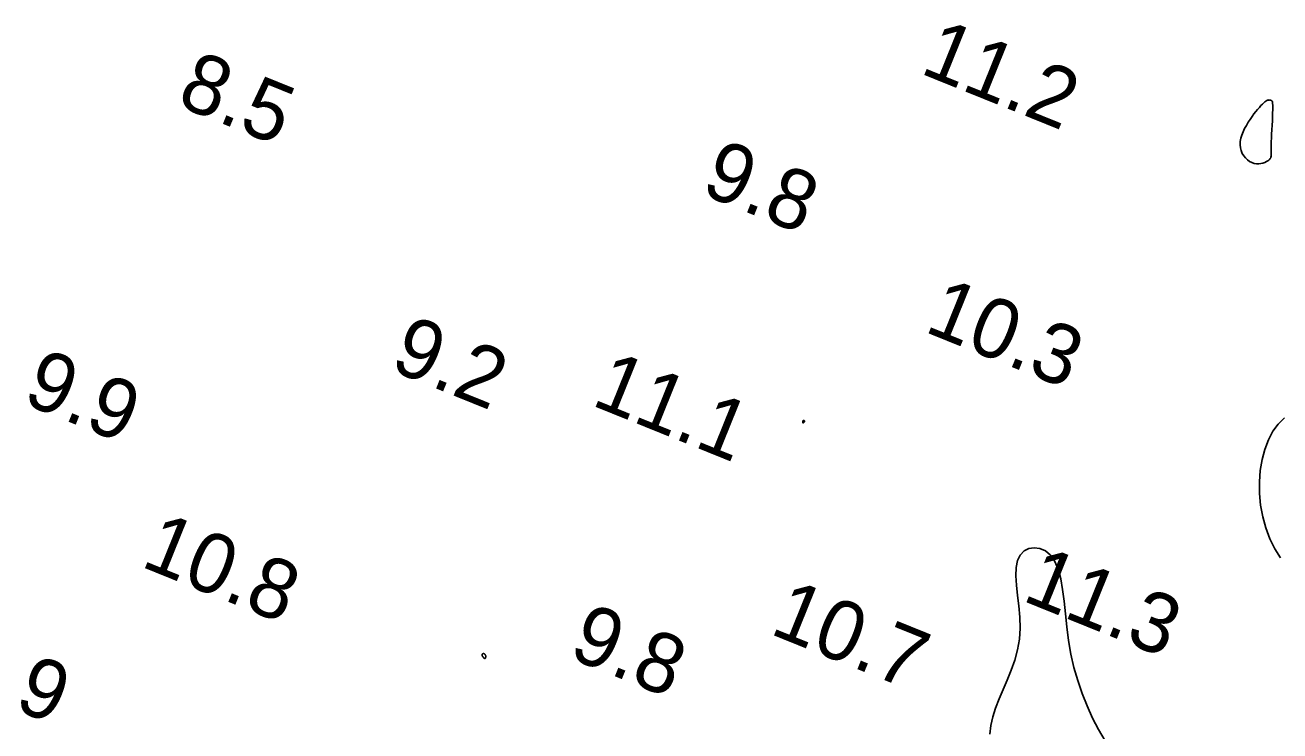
# Model space of a CAD drawing. Extents: x 3040093 to 3056816, y 408076 to 509144.
# Drawn here: x 3044371 to 3044476.3, y 440850.5 to 440909.7 of the extents above; entities that cross this region are included whole.
import ezdxf

# ---------------------------------------------------------------- set-up
doc = ezdxf.new("R2010")
doc.units = 0
doc.layers.add('V-CHAN-CONT-EL12-1112', color=7, linetype='Continuous')
doc.layers.add('V-TOPO-SOUN-0810', color=7, linetype='Continuous')

msp = doc.modelspace()

# ---------------------------------------------------------------- linework, layer by layer
at = {"layer": 'V-CHAN-CONT-EL12-1112'}
for points in [[(3044473.73, 440898.23), (3044473.55, 440898.36), (3044473.39, 440898.52), (3044473.24, 440898.7), (3044473.12, 440898.91), (3044473.02, 440899.14), (3044472.96, 440899.38), (3044472.93, 440899.63), (3044472.94, 440899.9), (3044472.99, 440900.17), (3044473.08, 440900.44), (3044473.18, 440900.71), (3044473.31, 440900.98), (3044473.46, 440901.25), (3044473.62, 440901.51), (3044473.78, 440901.76), (3044473.94, 440901.99), (3044474.1, 440902.21), (3044474.25, 440902.41), (3044474.4, 440902.59), (3044474.55, 440902.76), (3044474.68, 440902.91), (3044474.81, 440903.03), (3044474.92, 440903.14), (3044475.01, 440903.22), (3044475.1, 440903.28), (3044475.17, 440903.33), (3044475.23, 440903.36), (3044475.28, 440903.37), (3044475.32, 440903.38), (3044475.36, 440903.39), (3044475.39, 440903.38), (3044475.42, 440903.38), (3044475.45, 440903.38), (3044475.47, 440903.37), (3044475.49, 440903.37), (3044475.5, 440903.36), (3044475.52, 440903.36), (3044475.53, 440903.35), (3044475.54, 440903.35), (3044475.55, 440903.34), (3044475.56, 440903.34), (3044475.56, 440903.33), (3044475.57, 440903.33), (3044475.58, 440903.32), (3044475.58, 440903.31), (3044475.59, 440903.3), (3044475.6, 440903.29), (3044475.61, 440903.28), (3044475.63, 440903.27), (3044475.64, 440903.23), (3044475.65, 440903.17), (3044475.66, 440903.09), (3044475.67, 440902.96), (3044475.67, 440902.79), (3044475.67, 440902.57), (3044475.66, 440902.3), (3044475.65, 440901.98), (3044475.64, 440901.63), (3044475.62, 440901.26), (3044475.6, 440900.89), (3044475.58, 440900.53), (3044475.57, 440900.19), (3044475.55, 440899.89), (3044475.54, 440899.64), (3044475.54, 440899.43), (3044475.53, 440899.26), (3044475.53, 440899.13), (3044475.53, 440899.02), (3044475.53, 440898.93), (3044475.53, 440898.86), (3044475.53, 440898.79), (3044475.53, 440898.72), (3044475.53, 440898.66), (3044475.52, 440898.6), (3044475.5, 440898.53), (3044475.47, 440898.47), (3044475.42, 440898.41), (3044475.35, 440898.34), (3044475.26, 440898.28), (3044475.14, 440898.22), (3044475, 440898.15), (3044474.85, 440898.1), (3044474.68, 440898.06), (3044474.5, 440898.04), (3044474.31, 440898.04), (3044474.11, 440898.07), (3044473.92, 440898.13)], [(3044436.29, 440876.31), (3044436.28, 440876.32), (3044436.27, 440876.34), (3044436.27, 440876.35), (3044436.27, 440876.37), (3044436.27, 440876.39), (3044436.27, 440876.41), (3044436.27, 440876.42), (3044436.27, 440876.44), (3044436.27, 440876.45), (3044436.27, 440876.46), (3044436.27, 440876.47), (3044436.28, 440876.47), (3044436.28, 440876.48), (3044436.28, 440876.48), (3044436.29, 440876.49), (3044436.29, 440876.49), (3044436.29, 440876.49), (3044436.29, 440876.5), (3044436.29, 440876.5), (3044436.3, 440876.51), (3044436.3, 440876.51), (3044436.31, 440876.51), (3044436.31, 440876.52), (3044436.32, 440876.52), (3044436.33, 440876.53), (3044436.33, 440876.53), (3044436.34, 440876.53), (3044436.35, 440876.53), (3044436.36, 440876.53), (3044436.37, 440876.53), (3044436.37, 440876.52), (3044436.38, 440876.51), (3044436.39, 440876.5), (3044436.39, 440876.49), (3044436.4, 440876.48), (3044436.4, 440876.47), (3044436.41, 440876.45), (3044436.41, 440876.44), (3044436.41, 440876.43), (3044436.41, 440876.42), (3044436.4, 440876.41), (3044436.4, 440876.41), (3044436.4, 440876.4), (3044436.39, 440876.4), (3044436.38, 440876.39), (3044436.37, 440876.39), (3044436.36, 440876.38), (3044436.35, 440876.36), (3044436.35, 440876.35), (3044436.33, 440876.34), (3044436.33, 440876.33), (3044436.32, 440876.32), (3044436.31, 440876.31), (3044436.3, 440876.31), (3044436.29, 440876.31)], [(3044409.4, 440856.93), (3044409.41, 440856.95), (3044409.42, 440856.96), (3044409.43, 440856.97), (3044409.44, 440856.97), (3044409.45, 440856.98), (3044409.46, 440856.98), (3044409.48, 440856.98), (3044409.49, 440856.98), (3044409.51, 440856.98), (3044409.52, 440856.98), (3044409.54, 440856.97), (3044409.56, 440856.96), (3044409.58, 440856.95), (3044409.6, 440856.94), (3044409.61, 440856.92), (3044409.62, 440856.9), (3044409.64, 440856.88), (3044409.65, 440856.86), (3044409.66, 440856.84), (3044409.67, 440856.81), (3044409.68, 440856.79), (3044409.68, 440856.76), (3044409.68, 440856.73), (3044409.68, 440856.7), (3044409.68, 440856.67), (3044409.67, 440856.64), (3044409.67, 440856.62), (3044409.65, 440856.6), (3044409.64, 440856.58), (3044409.62, 440856.57), (3044409.6, 440856.57), (3044409.58, 440856.58), (3044409.55, 440856.59), (3044409.52, 440856.61), (3044409.5, 440856.64), (3044409.47, 440856.67), (3044409.45, 440856.7), (3044409.42, 440856.73), (3044409.4, 440856.76), (3044409.39, 440856.79), (3044409.38, 440856.82), (3044409.38, 440856.84), (3044409.38, 440856.86), (3044409.38, 440856.88), (3044409.38, 440856.89), (3044409.39, 440856.91), (3044409.39, 440856.92)]]:
    msp.add_lwpolyline(points, close=True, dxfattribs=at)
for points in [[(3044476.33, 440865), (3044475.85, 440865.77), (3044475.43, 440866.61), (3044475.09, 440867.51), (3044474.83, 440868.45), (3044474.66, 440869.42), (3044474.56, 440870.4), (3044474.56, 440871.37), (3044474.63, 440872.32), (3044474.78, 440873.24), (3044475.01, 440874.1), (3044475.31, 440874.9), (3044475.69, 440875.61), (3044476.14, 440876.22), (3044476.65, 440876.73)], [(3044451.94, 440850.22), (3044452.03, 440850.94), (3044452.19, 440851.67), (3044452.43, 440852.42), (3044452.73, 440853.18), (3044453.06, 440853.96), (3044453.41, 440854.76), (3044453.75, 440855.58), (3044454.04, 440856.42), (3044454.28, 440857.29), (3044454.44, 440858.19), (3044454.49, 440859.11), (3044454.46, 440860.04), (3044454.38, 440860.97), (3044454.28, 440861.86), (3044454.18, 440862.71), (3044454.13, 440863.49), (3044454.15, 440864.19), (3044454.26, 440864.78), (3044454.49, 440865.24), (3044454.83, 440865.58), (3044455.23, 440865.79), (3044455.68, 440865.85), (3044456.15, 440865.79), (3044456.62, 440865.58), (3044457.04, 440865.22), (3044457.4, 440864.71), (3044457.68, 440864.05), (3044457.89, 440863.26), (3044458.05, 440862.36), (3044458.17, 440861.37), (3044458.29, 440860.31), (3044458.4, 440859.21), (3044458.55, 440858.08), (3044458.75, 440856.94), (3044459, 440855.82), (3044459.32, 440854.72), (3044459.69, 440853.64), (3044460.11, 440852.59), (3044460.57, 440851.58), (3044461.07, 440850.61), (3044461.61, 440849.67)]]:
    msp.add_lwpolyline(points, dxfattribs=at)

# ---------------------------------------------------------------- texts
at = {"layer": 'V-TOPO-SOUN-0810'}
for s, p in [('11.2 ', (3044445.98, 440905.67)), ('8.5', (3044383.62, 440903)), ('9.8', (3044427.58, 440895.58)), ('10.3 ', (3044446.34, 440884.01)), ('9.2', (3044401.5, 440880.82)), ('9.9', (3044370.69, 440878.03)), ('11.1 ', (3044418.42, 440877.85)), ('10.8 ', (3044380.63, 440864.33)), ('11.3 ', (3044454.55, 440861.47)), ('10.7 ', (3044433.38, 440858.69)), ('9.8', (3044416.49, 440856.7)), ('8.9', (3044364.82, 440854.47))]:
    msp.add_text(s, height=5, rotation=338, dxfattribs=at).set_placement(p)

doc.saveas('drawing.dxf')
